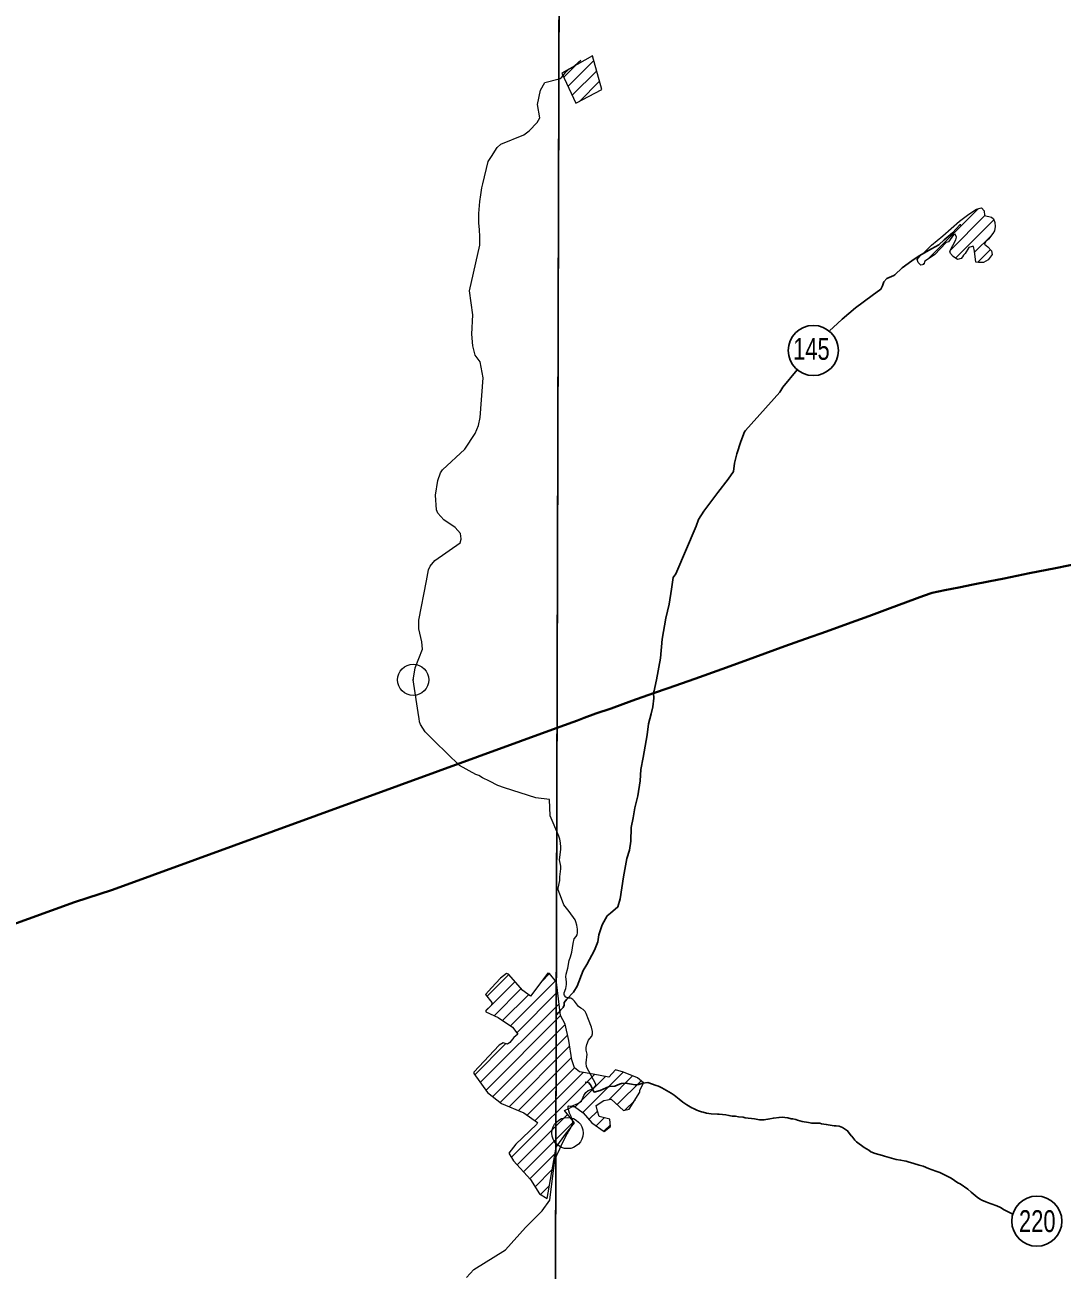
# Model space of a CAD drawing. Extents: x 553962 to 842807, y 8883888 to 9032388.
# Drawn here: x 583921 to 587242, y 8911874 to 8915863 of the extents above; entities that cross this region are included whole.
import ezdxf
from ezdxf.enums import TextEntityAlignment as Align

# ---------------------------------------------------------------- set-up
doc = ezdxf.new("R2010")
doc.units = 0
doc.header["$LTSCALE"] = 200
doc.header["$PDMODE"] = 32
doc.header["$PDSIZE"] = 100
doc.layers.add('6', color=7, linetype='Continuous', lineweight=13)

msp = doc.modelspace()

# ---------------------------------------------------------------- linework, layer by layer
at = {"layer": '6'}
for p, q in [((585659.8, 8915665.9), (585742.7, 8915748.8)), ((585646.2, 8915694.7), (585684.3, 8915732.9)), ((585654.5, 8915713.5), (585659, 8915718.1)), ((585673.4, 8915637.1), (585751.8, 8915715.5)), ((585696.2, 8915617.4), (585761, 8915682.2)), ((586813.8, 8915113.8), (586974.3, 8915274.2)), ((586882.8, 8915140.3), (586994.4, 8915251.9)), ((586900.1, 8915115.2), (587023, 8915238.1)), ((586961.6, 8915134.2), (587014.3, 8915187)), ((586972, 8915102.2), (587012.5, 8915142.8)), ((586794.2, 8915094.1), (586800.9, 8915100.8)), ((585164.2, 8913764.7), (585168, 8913788.9)), ((585396.8, 8912704.8), (585490.4, 8912798.3)), ((585400.9, 8912751.3), (585470.7, 8912821)), ((585475.4, 8912656.1), (585619.8, 8912800.4)), ((585574.5, 8912797.6), (585600.5, 8912823.6)), ((585423.2, 8912688.8), (585510.1, 8912775.6)), ((585450.2, 8912673.2), (585533, 8912756.1)), ((585495.7, 8912633.9), (585626.7, 8912764.9)), ((585378.8, 8912474.6), (585631.4, 8912727.2)), ((585396.4, 8912449.8), (585636.2, 8912689.5)), ((585418.5, 8912429.5), (585650.2, 8912661.2)), ((585361.2, 8912499.4), (585461.2, 8912599.4)), ((585442.6, 8912411.1), (585658.2, 8912626.7)), ((585471.2, 8912397.3), (585665.1, 8912591.2)), ((585501.1, 8912384.8), (585671, 8912554.7)), ((585528.9, 8912370.1), (585680.2, 8912521.4)), ((585478.8, 8912235.2), (585744.3, 8912500.7)), ((585553.8, 8912352.6), (585708.5, 8912507.3)), ((585682.1, 8912396.1), (585779.6, 8912493.6)), ((585706.9, 8912378.4), (585836.5, 8912508)), ((585791.3, 8912420.4), (585866.7, 8912495.8)), ((585817.4, 8912404.1), (585893.6, 8912480.2)), ((585842.2, 8912386.5), (585874.3, 8912418.5)), ((585497.3, 8912211.3), (585658.6, 8912372.5)), ((585726.9, 8912356), (585754.2, 8912383.3)), ((585749.5, 8912336.2), (585775.3, 8912362)), ((585517.3, 8912188.8), (585677.4, 8912349)), ((585774.5, 8912318.7), (585795.5, 8912339.8)), ((585537.3, 8912166.4), (585618.5, 8912247.6)), ((585554.2, 8912140.9), (585609.2, 8912195.9)), ((585572, 8912116.2), (585600, 8912144.3))]:
    msp.add_line(p, q, dxfattribs=at)
for points in [[(585656.3, 8924738.8), (585614.8, 8909969.8), (585573.6, 8896026.7)], [(585659.6, 8915718.8), (585664, 8915721.8), (585674.1, 8915726.3), (585679.1, 8915730.6), (585692.1, 8915742.6), (585701, 8915749.9)], [(585414.9, 8915441.5), (585432.8, 8915470.1), (585444.4, 8915480.8), (585518.2, 8915510), (585536, 8915523.2), (585560.6, 8915550.4), (585569.1, 8915565.3), (585561.9, 8915607.2), (585571.5, 8915653.5), (585585.9, 8915678), (585631.7, 8915689.4), (585634.6, 8915690.8), (585639.6, 8915694.9), (585655.2, 8915714.2)], [(585387.2, 8915353.3), (585404.3, 8915424.6), (585414.9, 8915441.5)], [(585376.5, 8915206.1), (585374.8, 8915228.7), (585374.3, 8915258.9), (585377.8, 8915297.1), (585380.9, 8915318.6), (585384.2, 8915340.2), (585387.2, 8915353.3)], [(585344.3, 8915010.4), (585377.6, 8915157), (585377.3, 8915185), (585376.5, 8915206.1)], [(585258.2, 8914437.7), (585330, 8914503.1), (585362.7, 8914553.7), (585373.3, 8914579.2), (585378.8, 8914604.6), (585387.7, 8914732), (585378.4, 8914783.1), (585363.1, 8914804.4), (585355, 8914834.1), (585351.6, 8914872.3), (585354.6, 8914933.5), (585344.3, 8915010.4)], [(585317.3, 8914216), (585316.1, 8914232.9), (585298.9, 8914252.4), (585262, 8914276.7), (585242.9, 8914298.7), (585238.3, 8914309.6), (585235.2, 8914355.7), (585242.8, 8914403.2), (585251.4, 8914427.6), (585258.2, 8914437.7)], [(585206.8, 8914082.2), (585213.6, 8914117), (585218.3, 8914129.3), (585233.9, 8914146.7), (585314.4, 8914203.2), (585317.3, 8914215.7), (585317.3, 8914216)], [(585168, 8913788.9), (585170.2, 8913803.4), (585194, 8913862.9), (585192.3, 8913886.6), (585182.1, 8913928.2), (585182.1, 8913956.3), (585206.8, 8914082.2)], [(585202.5, 8913598.6), (585187.4, 8913621.3), (585184.9, 8913630.1), (585183, 8913640.7), (585182.1, 8913645.8), (585164.2, 8913764.7)], [(585365.1, 8913461), (585312.1, 8913489.8), (585233.9, 8913567.4), (585202.5, 8913598.6)], [(585556.7, 8913386.5), (585456.6, 8913418.5), (585434.8, 8913426.6), (585408.2, 8913439.8), (585386, 8913450.3), (585374.6, 8913458.3), (585365.1, 8913461)], [(585630.2, 8913263.8), (585602.7, 8913329.2), (585600.5, 8913381), (585556.7, 8913386.5)], [(585736.2, 8912623.7), (585737.8, 8912631.2), (585738.3, 8912638), (585735.4, 8912652.4), (585724.9, 8912676.3), (585718.3, 8912696.1), (585715, 8912702.5), (585708.5, 8912708.9), (585700.5, 8912712.7), (585693.4, 8912718.1), (585681, 8912734.9), (585675.2, 8912740.7), (585669.2, 8912744.5), (585662.6, 8912744.7), (585653.1, 8912748.3), (585649.1, 8912753.1), (585647.6, 8912756.5), (585647.8, 8912762.3), (585652.8, 8912775.5), (585655.5, 8912788.5), (585655.4, 8912796.9), (585652.9, 8912813.2), (585653.4, 8912822.4), (585659.4, 8912841.6), (585663.8, 8912865.3), (585667.9, 8912876.9), (585671.8, 8912892.1), (585676, 8912920.4), (585680, 8912935.4), (585685.6, 8912942.4), (585689.2, 8912948.4), (585690.5, 8912953.8), (585690.6, 8912965.7), (585688.4, 8912978.7), (585685.4, 8912989.5), (585682.3, 8912996.3), (585663.9, 8913022.7), (585646, 8913043.7), (585639.3, 8913063.9), (585628.3, 8913091.6), (585627.9, 8913097.2), (585633.8, 8913122.4), (585634.1, 8913133.2), (585636.9, 8913159.3), (585636.4, 8913167.7), (585632.5, 8913187.7), (585636.7, 8913220.8), (585636.8, 8913228.4), (585635.7, 8913243), (585633.6, 8913253.8), (585630.2, 8913263.8)], [(585622.7, 8912796.8), (585600.5, 8912823.7), (585595.2, 8912825), (585539.5, 8912751.2), (585515.6, 8912769.3), (585469.4, 8912822.4), (585462.9, 8912823.7), (585443.5, 8912809), (585414.9, 8912778.3), (585415.6, 8912779)], [(585622.1, 8912267.7), (585652.2, 8912309.6), (585680.1, 8912345.6), (585648.2, 8912385.5), (585662.2, 8912391.5), (585674.1, 8912397.5), (585680.1, 8912397.5), (585708.1, 8912377.6), (585736.1, 8912345.6), (585776.1, 8912317.6), (585796.1, 8912333.6), (585794.1, 8912357.6), (585760.1, 8912365.6), (585754.1, 8912383.5), (585750.1, 8912401.5), (585774.1, 8912417.5), (585798.1, 8912421.5), (585838, 8912385.5), (585856, 8912389.5), (585890, 8912443.5), (585890, 8912449.5), (585902, 8912473.5), (585882, 8912489.5), (585838, 8912507.5), (585812.1, 8912515.5), (585790.1, 8912491.5), (585740.1, 8912501.5), (585696.1, 8912509.5), (585680.1, 8912521.5), (585672.1, 8912547.5), (585662.2, 8912609.5), (585650.2, 8912661.4), (585636.2, 8912689.4), (585622.7, 8912796.8)], [(585415.6, 8912779), (585396.2, 8912757.3), (585416.2, 8912731.2), (585414.5, 8912723), (585396.8, 8912705.3), (585396.8, 8912701), (585436.1, 8912682.8), (585481.6, 8912651.8), (585498.9, 8912629.7), (585486.4, 8912619.5), (585473.8, 8912602.6), (585466, 8912598.1), (585452.6, 8912601.9), (585439.9, 8912594.7), (585358.3, 8912507.7), (585358.3, 8912503.4), (585401.6, 8912442.4), (585447.4, 8912407.4), (585518.3, 8912377.6), (585561.9, 8912346.9), (585558.9, 8912339.9), (585492.8, 8912277.7), (585470.1, 8912248.8), (585485.7, 8912224.4), (585539.5, 8912164), (585568.8, 8912118.3), (585592.6, 8912103), (585622.1, 8912267.7)], [(585658.3, 8912313), (585669.3, 8912330.1), (585674.8, 8912344.1), (585674.7, 8912356.1), (585670, 8912363.9), (585669.5, 8912366.5), (585664.5, 8912377.1), (585660.4, 8912393.1), (585660.6, 8912399.1), (585661.4, 8912399.7), (585667, 8912398.8), (585671.5, 8912399.6), (585691.6, 8912407.8), (585703.4, 8912415.2), (585710.9, 8912433.7), (585717.4, 8912443.1), (585724.5, 8912449.1), (585741.6, 8912456.2), (585745.8, 8912461.4), (585749, 8912467.6), (585749.3, 8912469.8), (585718.8, 8912525.6), (585717.8, 8912538.1), (585721, 8912565.3), (585718.2, 8912578.9), (585717.9, 8912586.7), (585719.7, 8912596.1), (585725.9, 8912610.6), (585729.7, 8912616.2), (585736.2, 8912623.7)], [(585335.1, 8911850.8), (585358.8, 8911875.8), (585459.9, 8911939.1), (585523.3, 8912010.5), (585577.2, 8912063.6), (585601.4, 8912098.4), (585618, 8912226.8), (585623.8, 8912242.6), (585628.7, 8912250.5), (585642.8, 8912284.1), (585658.3, 8912313)]]:
    msp.add_lwpolyline(points, dxfattribs=at)
for points in [[(585645.8, 8921027.3), (574684.9, 8921064.7), (574653.9, 8910009.3), (585614.8, 8909969.8)], [(585640, 8915707.7), (585685.4, 8915611.8), (585768.3, 8915655.4), (585738.6, 8915763.7)], [(586913.1, 8915233.4), (586943.5, 8915256), (586968, 8915272.7), (586983.7, 8915276.6), (586992.5, 8915266.8), (586993.5, 8915252.1), (587016, 8915247.2), (587021.9, 8915241.3), (587025.8, 8915229.5), (587026.8, 8915216.8), (587024.8, 8915203), (587019.9, 8915194.2), (587006.2, 8915176.6), (586997.4, 8915168.7), (586993.5, 8915159.9), (587003.3, 8915152), (587016, 8915139.3), (587018, 8915127.5), (587005.2, 8915109.9), (586989.5, 8915102), (586973.9, 8915102), (586965, 8915103), (586961.1, 8915138.3), (586958.2, 8915153), (586953.3, 8915153), (586943.5, 8915149.1), (586931.7, 8915130.5), (586925.8, 8915124.6), (586922.9, 8915119.7), (586918, 8915113.8), (586906.2, 8915110.8), (586892.5, 8915120.7), (586884.6, 8915130.5), (586881.7, 8915138.3), (586901.3, 8915174.6), (586903.3, 8915182.4), (586899.3, 8915192.2), (586894.4, 8915190.3), (586877.8, 8915167.7), (586870.9, 8915165.8), (586832.7, 8915126.5), (586802.3, 8915105.9), (586799.3, 8915095.2), (586789.5, 8915093.2), (586780.7, 8915102), (586777.8, 8915110.8), (586790.5, 8915127.5), (586797.4, 8915131.4), (586823.8, 8915156.9), (586860.1, 8915186.4)]]:
    msp.add_lwpolyline(points, close=True, dxfattribs=at)
at = {"layer": '6', "lineweight": 25}
for points in [[(586706.4, 8915062.2), (586729.7, 8915084), (586760.1, 8915106.5), (586784.3, 8915123.2), (586823.6, 8915145.7), (586847, 8915158.3), (586863.6, 8915174), (586876.8, 8915185.2), (586890.9, 8915196.4), (586914.5, 8915221.7), (586915.6, 8915222.3), (586917.4, 8915222.5)], [(586497.7, 8914883.6), (586508.3, 8914893.6), (586538, 8914920.3), (586580.2, 8914956.6), (586633.3, 8914995.3), (586661.6, 8915016), (586666.2, 8915026.8), (586670.9, 8915039.1), (586680.2, 8915050.5), (586702.7, 8915060.1), (586706.4, 8915062.2)], [(586228.4, 8914563.8), (586338, 8914686.4), (586347.1, 8914702.6), (586393.3, 8914758.1)], [(586070, 8914257.2), (586077.1, 8914278.1), (586094.2, 8914305.4), (586139.4, 8914364.6), (586172.7, 8914407.5), (586190, 8914431.6), (586192.9, 8914459.2), (586200, 8914488.1), (586213.2, 8914528.1), (586224.4, 8914559.4), (586228.4, 8914563.8)], [(585934, 8913722), (585934.1, 8913727.4), (585935.2, 8913729.7), (585937.4, 8913740.1), (585943.5, 8913764.7), (585955.7, 8913833.7), (585961.6, 8913894.9), (585973, 8913962.3), (585983.6, 8914007.2), (585990.8, 8914055.1), (585996.9, 8914092.1), (586005.3, 8914103.8), (586070, 8914257.2)], [(585856.5, 8913219.1), (585860.7, 8913248.2), (585862.4, 8913291.7), (585868.5, 8913322.9), (585873.7, 8913355.2), (585882.9, 8913393), (585891, 8913440.9), (585892.9, 8913478), (585900.7, 8913515.9), (585913.7, 8913588.2), (585917.8, 8913623.5), (585925.6, 8913655.5), (585931.1, 8913678.4), (585934.2, 8913705.8), (585934, 8913722)], [(585623.2, 8912691.7), (585629.9, 8912698.6), (585644, 8912715.2), (585647.4, 8912722.6), (585647.8, 8912731), (585656, 8912741.3), (585677.9, 8912764.1), (585688.7, 8912784), (585708.8, 8912833.9), (585720.6, 8912852.9), (585744.2, 8912898.7), (585755.7, 8912925.3), (585758.6, 8912948.3), (585769, 8912979.4), (585785.3, 8913008.3), (585795.4, 8913017.5), (585819.2, 8913037.2), (585827, 8913063.2), (585838, 8913133.6), (585848.6, 8913192.5), (585856.5, 8913219.1)], [(585714.7, 8912475.9), (585724.1, 8912475.4), (585725.1, 8912474.8), (585731.8, 8912467), (585736.8, 8912456.3), (585742.8, 8912445.1), (585743.5, 8912444.3), (585763.1, 8912449.6), (585791.7, 8912461.8), (585809.2, 8912463.3), (585824.3, 8912469.3), (585831.6, 8912471.5), (585844.2, 8912472.3), (585850.6, 8912471.9), (585863.1, 8912469.2), (585875.1, 8912467.4), (585880.6, 8912467.8), (585886.4, 8912469), (585893.4, 8912471), (585899.8, 8912472.4), (585915.8, 8912474.7), (585942.4, 8912464.9), (585949, 8912463.1), (585959.9, 8912457.3), (585989.6, 8912441.1), (586000.1, 8912434.3), (586016.1, 8912421.7), (586027.8, 8912412.1), (586039.7, 8912403.8), (586056.1, 8912394.2), (586061.5, 8912391.2), (586072, 8912386.2), (586077.3, 8912384), (586087, 8912380.8), (586092.6, 8912379.8), (586102.9, 8912376.2), (586118.2, 8912374), (586137.9, 8912373.1), (586144, 8912373.1), (586164.9, 8912371.5), (586175.2, 8912369.5), (586180.3, 8912368.1), (586185.2, 8912367.3), (586190.5, 8912366.9), (586195.8, 8912366.7), (586205.8, 8912365.2), (586221, 8912363.6), (586226.7, 8912362.2), (586256.6, 8912358.6), (586272.5, 8912355.8), (586282.2, 8912354.8), (586287.7, 8912355.5), (586293.6, 8912356.7), (586300, 8912357.1), (586305.6, 8912358.1), (586317.3, 8912360.9), (586335.4, 8912362.9), (586335.4, 8912362.9), (586348, 8912363.6)], [(586348, 8912363.6), (586353.5, 8912363), (586363.2, 8912361.4), (586373.8, 8912359), (586379.8, 8912358.2), (586388.9, 8912356), (586394.6, 8912354), (586409.6, 8912349.8), (586430, 8912346.7), (586435.1, 8912345.5), (586439.7, 8912344.7), (586450.3, 8912344.3), (586456.2, 8912344.7), (586466.5, 8912344.1), (586471.8, 8912342.9), (586486.8, 8912340.8), (586492.6, 8912339.4), (586512.4, 8912336), (586518, 8912335.8), (586528.4, 8912334.6), (586538.3, 8912330.6), (586554.6, 8912320.6), (586566.6, 8912304.4), (586568.3, 8912303), (586577.9, 8912290.2), (586583.1, 8912284.6), (586607.6, 8912267), (586623.2, 8912258.4), (586629.7, 8912253.2), (586643.5, 8912247.5), (586666.8, 8912241.5), (586673.2, 8912239.3), (586710.9, 8912228.5), (586724.5, 8912226.6), (586736.3, 8912223.8), (586742.6, 8912222.6), (586748.4, 8912221), (586766.5, 8912215), (586784.4, 8912210.6), (586796.5, 8912206.4), (586814.4, 8912199.1), (586826, 8912195.1), (586837.7, 8912191.3), (586843.9, 8912188.7), (586850.1, 8912186.7), (586886.9, 8912168.1), (586907.5, 8912153.5), (586915.4, 8912150.1), (586939.5, 8912132.9), (586950.7, 8912123.9), (586970.1, 8912107.2), (586976.9, 8912102), (586984.3, 8912097.8), (586997.1, 8912092.2), (587002.8, 8912090.2), (587014.6, 8912085.8), (587032.8, 8912080.2), (587044.3, 8912074.2), (587056.4, 8912067.2), (587068.5, 8912060.6), (587083.5, 8912053.1)]]:
    msp.add_lwpolyline(points, dxfattribs=at)
at = {"layer": '6', "lineweight": 40}
for points in [[(587942.9, 8914269.9), (587894.7, 8914259.8), (587797.8, 8914239.6), (587700.8, 8914220), (587586.4, 8914197.2), (587471.4, 8914174.2), (587387.3, 8914155.4), (587304, 8914139.1), (587220.7, 8914122.7), (587137.7, 8914106.3), (587056.1, 8914089), (587006.5, 8914079.3)], [(587006.5, 8914079.3), (586956.9, 8914069.8), (586911.4, 8914060.1), (586866.7, 8914051.8), (586825.2, 8914043.6), (586798.3, 8914033.5), (586690.9, 8913993.9), (586622.7, 8913968.9), (586555, 8913944.4), (586487.3, 8913919.8), (586419.9, 8913896.5), (586354.1, 8913872.9), (586290, 8913849.2), (586225.8, 8913825.7), (586151.9, 8913798.9), (586066.1, 8913768.3), (585980.4, 8913738.3), (585934, 8913722)], [(585934, 8913722), (585864.5, 8913697.7), (585798.1, 8913673.2), (585748.7, 8913656.8), (585711.9, 8913642.6), (585690.2, 8913634.1), (585634.1, 8913614.2)], [(583859, 8912972.9), (584080.2, 8913052.4), (584201.3, 8913092.2), (585634.1, 8913614.2)]]:
    msp.add_lwpolyline(points, dxfattribs=at)
at = {"layer": '6', "lineweight": 25}
for centre in [(586445.1, 8914819.6), (587160.8, 8912030.6)]:
    msp.add_circle(centre, 80.3, dxfattribs=at)
at = {"layer": '6'}
for p in [(585164.2, 8913764.7), (585658.3, 8912313)]:
    msp.add_point(p, dxfattribs=at)

# ---------------------------------------------------------------- texts
at = {"layer": '6', "width": 0.75}
for s, p in [('145', (586439, 8914789.8)), ('220', (587162.1, 8911995.9))]:
    msp.add_text(s, height=70, dxfattribs=at).set_placement(p, align=Align.CENTER)

doc.saveas('drawing.dxf')
